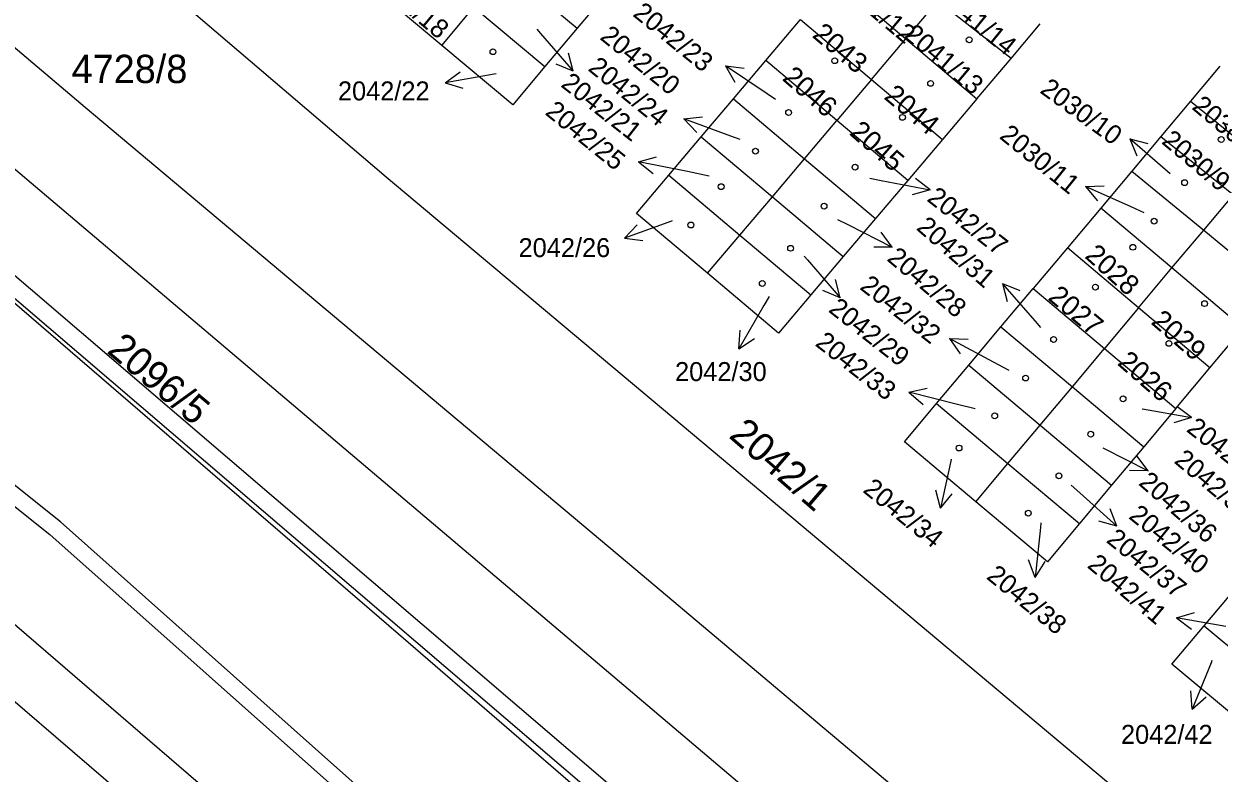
# Model space of a CAD drawing. Extents: x -756746 to -753363, y -1166406 to -1161727.
# Drawn here: x -755480.9 to -755409.1, y -1164755.7 to -1164710.7 of the extents above; entities that cross this region are included whole.
import ezdxf

# ---------------------------------------------------------------- set-up
doc = ezdxf.new("R2010")
doc.units = 0
for name, color, linetype in [('Hranice parcel', 7, 'Continuous'), ('Parcelní čísla', 7, 'Continuous'), ('Pop  PČ popisy', 7, 'Continuous'), ('Poz předměty', 7, 'Continuous'), ('Věcná břemena k části', 7, 'Continuous'), ('Značky budov', 7, 'Continuous')]:
    doc.layers.add(name, color=color, linetype=linetype)

msp = doc.modelspace()

# ---------------------------------------------------------------- linework, layer by layer
at = {"layer": 'Hranice parcel'}
for p, q in [((-755451.97, -1164707.39), (-755447.71, -1164710.95)), ((-755432.24, -1164707.98), (-755427.96, -1164711.58)), ((-755445.78, -1164708.66), (-755447.71, -1164710.95)), ((-755427.96, -1164711.58), (-755426.05, -1164709.32)), ((-755421.64, -1164712.76), (-755426.05, -1164709.32)), ((-755455.84, -1164711.98), (-755453.91, -1164709.69)), ((-755453.91, -1164709.69), (-755449.65, -1164713.25)), ((-755436.37, -1164712.88), (-755434.3, -1164710.42)), ((-755434.3, -1164710.42), (-755430.03, -1164714.02)), ((-755421.64, -1164712.76), (-755419.89, -1164710.68)), ((-755447.71, -1164710.95), (-755449.65, -1164713.25)), ((-755378.52, -1164835.43), (-755522.03, -1164711.87)), ((-755430.03, -1164714.02), (-755427.96, -1164711.58)), ((-755427.96, -1164711.58), (-755423.69, -1164715.18)), ((-755438.32, -1164715.18), (-755436.37, -1164712.88)), ((-755432.11, -1164716.48), (-755436.37, -1164712.88)), ((-755423.69, -1164715.18), (-755421.64, -1164712.76)), ((-755409.1, -1164713.23), (-755410.87, -1164715.33)), ((-755430.03, -1164714.02), (-755432.11, -1164716.48)), ((-755430.03, -1164714.02), (-755425.76, -1164717.63)), ((-755440.26, -1164717.47), (-755438.32, -1164715.18)), ((-755438.32, -1164715.18), (-755434.05, -1164718.78)), ((-755423.69, -1164715.18), (-755425.76, -1164717.63)), ((-755410.87, -1164715.33), (-755412.64, -1164717.44)), ((-755410.87, -1164715.33), (-755406.52, -1164718.85)), ((-755434.05, -1164718.78), (-755432.11, -1164716.48)), ((-755427.84, -1164720.08), (-755432.11, -1164716.48)), ((-755442.2, -1164719.77), (-755440.26, -1164717.47)), ((-755440.26, -1164717.47), (-755435.98, -1164721.07)), ((-755425.76, -1164717.63), (-755427.84, -1164720.08)), ((-755412.64, -1164717.44), (-755414.39, -1164719.52)), ((-755412.64, -1164717.44), (-755408.29, -1164720.95)), ((-755435.98, -1164721.07), (-755434.05, -1164718.78)), ((-755434.05, -1164718.78), (-755429.78, -1164722.37)), ((-755442.2, -1164719.77), (-755437.93, -1164723.37)), ((-755427.84, -1164720.08), (-755429.78, -1164722.37)), ((-755414.39, -1164719.52), (-755416.26, -1164721.74)), ((-755414.39, -1164719.52), (-755410.07, -1164723.07)), ((-755437.93, -1164723.37), (-755435.98, -1164721.07)), ((-755435.98, -1164721.07), (-755431.72, -1164724.66)), ((-755410.07, -1164723.07), (-755408.29, -1164720.95)), ((-755416.26, -1164721.74), (-755418.26, -1164724.13)), ((-755411.98, -1164725.34), (-755416.26, -1164721.74)), ((-755429.78, -1164722.37), (-755431.72, -1164724.66)), ((-755439.87, -1164725.66), (-755437.93, -1164723.37)), ((-755437.93, -1164723.37), (-755433.67, -1164726.96)), ((-755411.98, -1164725.34), (-755410.07, -1164723.07)), ((-755410.07, -1164723.07), (-755405.75, -1164726.63)), ((-755418.26, -1164724.13), (-755420.32, -1164726.57)), ((-755413.98, -1164727.73), (-755418.26, -1164724.13)), ((-755431.72, -1164724.66), (-755433.67, -1164726.96)), ((-755413.98, -1164727.73), (-755411.98, -1164725.34)), ((-755407.69, -1164728.95), (-755411.98, -1164725.34)), ((-755422.25, -1164728.87), (-755420.32, -1164726.57)), ((-755420.32, -1164726.57), (-755416.03, -1164730.18)), ((-755413.98, -1164727.73), (-755416.03, -1164730.18)), ((-755409.7, -1164731.34), (-755413.98, -1164727.73)), ((-755424.18, -1164731.17), (-755422.25, -1164728.87)), ((-755422.25, -1164728.87), (-755417.96, -1164732.48)), ((-755409.7, -1164731.34), (-755407.69, -1164728.95)), ((-755417.96, -1164732.48), (-755416.03, -1164730.18)), ((-755416.03, -1164730.18), (-755411.74, -1164733.78)), ((-755426.12, -1164733.48), (-755424.18, -1164731.17)), ((-755424.18, -1164731.17), (-755419.89, -1164734.77)), ((-755411.74, -1164733.78), (-755409.7, -1164731.34)), ((-755419.89, -1164734.77), (-755417.96, -1164732.48)), ((-755417.96, -1164732.48), (-755413.67, -1164736.08)), ((-755426.12, -1164733.48), (-755421.83, -1164737.08)), ((-755411.74, -1164733.78), (-755413.67, -1164736.08)), ((-755421.83, -1164737.08), (-755419.89, -1164734.77)), ((-755419.89, -1164734.77), (-755415.6, -1164738.38)), ((-755413.67, -1164736.08), (-755415.6, -1164738.38)), ((-755423.75, -1164739.38), (-755421.83, -1164737.08)), ((-755421.83, -1164737.08), (-755417.53, -1164740.68)), ((-755415.6, -1164738.38), (-755417.53, -1164740.68)), ((-755410.04, -1164746.82), (-755408.1, -1164744.52)), ((-755410.04, -1164746.82), (-755405.74, -1164750.41)), ((-755325.57, -1164861.81), (-755457.87, -1164747.83))]:
    msp.add_line(p, q, dxfattribs=at)
for points in [[(-755457.87, -1164747.83), (-755590.17, -1164633.85), (-755581.18, -1164636.19)], [(-755486.57, -1164696.51), (-755459.18, -1164719.86), (-755377.98, -1164787.94), (-755356.1, -1164806.9), (-755324.82, -1164834.07), (-755320.55, -1164838.06)], [(-755455.84, -1164711.98), (-755460.11, -1164708.41), (-755458.18, -1164706.12)], [(-755449.65, -1164713.25), (-755451.58, -1164715.54), (-755455.84, -1164711.98)], [(-755524.42, -1164714.49), (-755462.56, -1164767.63), (-755468.03, -1164773.96), (-755530.01, -1164720.65)], [(-755316.07, -1164862.73), (-755345.58, -1164834.53), (-755483.56, -1164717.68)], [(-755439.87, -1164725.66), (-755444.14, -1164722.06), (-755442.2, -1164719.77)], [(-755433.67, -1164726.96), (-755435.61, -1164729.26), (-755439.87, -1164725.66)], [(-755423.75, -1164739.38), (-755428.05, -1164735.78), (-755426.12, -1164733.48)], [(-755417.53, -1164740.68), (-755419.45, -1164742.98), (-755423.75, -1164739.38)], [(-755407.68, -1164752.71), (-755411.98, -1164749.12), (-755410.04, -1164746.82)]]:
    msp.add_lwpolyline(points, dxfattribs=at)
at = {"layer": 'Pop  PČ popisy'}
for p, q in [((-755450.13, -1164711.01), (-755449.91, -1164711.26)), ((-755449.91, -1164711.26), (-755447.941, -1164713.525)), ((-755447.941, -1164713.525), (-755448.22, -1164712.441)), ((-755455.645, -1164714.231), (-755454.746, -1164713.564)), ((-755452.69, -1164713.71), (-755455.645, -1164714.231)), ((-755452.58, -1164713.69), (-755452.69, -1164713.71)), ((-755447.941, -1164713.525), (-755448.976, -1164713.098)), ((-755436.3, -1164714.88), (-755438.788, -1164713.202)), ((-755438.788, -1164713.202), (-755437.678, -1164713.347)), ((-755438.788, -1164713.202), (-755438.238, -1164714.177)), ((-755455.645, -1164714.231), (-755454.572, -1164714.55)), ((-755435.79, -1164715.22), (-755436.3, -1164714.88)), ((-755441.3, -1164716.394), (-755440.188, -1164716.266)), ((-755438.48, -1164717.42), (-755441.3, -1164716.394)), ((-755441.3, -1164716.394), (-755440.53, -1164717.207)), ((-755437.91, -1164717.63), (-755438.48, -1164717.42)), ((-755412.25, -1164719.55), (-755414.515, -1164717.581)), ((-755414.515, -1164717.581), (-755413.431, -1164717.86)), ((-755414.515, -1164717.581), (-755414.088, -1164718.616)), ((-755444.026, -1164718.977), (-755442.947, -1164718.677)), ((-755441.08, -1164719.55), (-755444.026, -1164718.977)), ((-755444.026, -1164718.977), (-755443.138, -1164719.66)), ((-755439.77, -1164719.82), (-755441.08, -1164719.55)), ((-755430.12, -1164719.94), (-755429.45, -1164720.08)), ((-755429.45, -1164720.08), (-755426.504, -1164720.653)), ((-755426.504, -1164720.653), (-755427.392, -1164719.97)), ((-755412.08, -1164719.69), (-755412.25, -1164719.55)), ((-755426.504, -1164720.653), (-755427.583, -1164720.953)), ((-755417.172, -1164720.449), (-755416.053, -1164720.399)), ((-755414.43, -1164721.67), (-755417.172, -1164720.449)), ((-755417.172, -1164720.449), (-755416.46, -1164721.314)), ((-755413.65, -1164722.02), (-755414.43, -1164721.67)), ((-755442.05, -1164722.53), (-755444.87, -1164723.556)), ((-755444.87, -1164723.556), (-755444.1, -1164722.743)), ((-755442.01, -1164722.51), (-755442.05, -1164722.53)), ((-755432.06, -1164722.42), (-755431.45, -1164722.73)), ((-755431.45, -1164722.73), (-755428.776, -1164724.092)), ((-755444.87, -1164723.556), (-755443.758, -1164723.684)), ((-755428.776, -1164724.092), (-755429.441, -1164723.192)), ((-755428.776, -1164724.092), (-755429.896, -1164724.084)), ((-755434.07, -1164724.64), (-755433.88, -1164724.86)), ((-755433.88, -1164724.86), (-755431.911, -1164727.125)), ((-755431.911, -1164727.125), (-755432.19, -1164726.041)), ((-755420.18, -1164728.53), (-755422.149, -1164726.265)), ((-755422.149, -1164726.265), (-755421.114, -1164726.692)), ((-755422.149, -1164726.265), (-755421.87, -1164727.349)), ((-755436.17, -1164727.05), (-755436.49, -1164727.6)), ((-755431.911, -1164727.125), (-755432.946, -1164726.698)), ((-755436.49, -1164727.6), (-755437.99, -1164730.199)), ((-755419.86, -1164728.91), (-755420.18, -1164728.53)), ((-755437.99, -1164730.199), (-755437.923, -1164729.081)), ((-755437.99, -1164730.199), (-755437.056, -1164729.582)), ((-755422.7, -1164730.99), (-755425.35, -1164729.581)), ((-755425.35, -1164729.581), (-755424.23, -1164729.609)), ((-755425.35, -1164729.581), (-755424.701, -1164730.493)), ((-755421.76, -1164731.5), (-755422.7, -1164730.99)), ((-755427.782, -1164732.804), (-755426.689, -1164732.56)), ((-755424.87, -1164733.53), (-755427.782, -1164732.804)), ((-755427.782, -1164732.804), (-755426.931, -1164733.532)), ((-755423.79, -1164733.79), (-755424.87, -1164733.53)), ((-755413.77, -1164733.79), (-755413.75, -1164733.8)), ((-755413.75, -1164733.8), (-755410.795, -1164734.321)), ((-755410.795, -1164734.321), (-755411.694, -1164733.654)), ((-755410.795, -1164734.321), (-755411.868, -1164734.64)), ((-755416.14, -1164736.13), (-755416.09, -1164736.15)), ((-755416.09, -1164736.15), (-755413.416, -1164737.512)), ((-755413.416, -1164737.512), (-755414.081, -1164736.612)), ((-755425.25, -1164736.83), (-755425.874, -1164739.765)), ((-755425.25, -1164736.81), (-755425.25, -1164736.83)), ((-755413.416, -1164737.512), (-755414.536, -1164737.504)), ((-755425.874, -1164739.765), (-755426.156, -1164738.682)), ((-755418.03, -1164738.38), (-755417.52, -1164738.84)), ((-755417.52, -1164738.84), (-755415.29, -1164740.848)), ((-755425.874, -1164739.765), (-755425.176, -1164738.89)), ((-755415.29, -1164740.848), (-755415.699, -1164739.806)), ((-755419.88, -1164740.93), (-755420.194, -1164743.915)), ((-755419.85, -1164740.64), (-755419.88, -1164740.93)), ((-755415.29, -1164740.848), (-755416.369, -1164740.55)), ((-755420.194, -1164743.915), (-755420.587, -1164742.866)), ((-755420.194, -1164743.915), (-755419.591, -1164742.971)), ((-755411.695, -1164746.349), (-755410.622, -1164746.03)), ((-755408.74, -1164746.87), (-755411.695, -1164746.349)), ((-755411.695, -1164746.349), (-755410.796, -1164747.016)), ((-755409.58, -1164748.9), (-755409.63, -1164749.05)), ((-755409.63, -1164749.05), (-755410.754, -1164751.832)), ((-755410.754, -1164751.832), (-755410.843, -1164750.716)), ((-755410.754, -1164751.832), (-755409.915, -1164751.092))]:
    msp.add_line(p, q, dxfattribs=at)
at = {"layer": 'Poz předměty'}
for p, q in [((-755477.27, -1164715.7), (-755511.91, -1164686.6)), ((-755444.18, -1164743.47), (-755477.27, -1164715.7)), ((-755394.49, -1164785.27), (-755444.18, -1164743.47))]:
    msp.add_line(p, q, dxfattribs=at)
at = {"layer": 'Věcná břemena k části'}
for points in [[(-755650.18, -1164588), (-755650.86, -1164588.73), (-755647.76, -1164591.66), (-755644.04, -1164595.19), (-755635.73, -1164603.05), (-755632.47, -1164604.8), (-755617.82, -1164618.4), (-755583.77, -1164647.73), (-755568.2, -1164661.62), (-755548.22, -1164678.39), (-755544.38, -1164674.16), (-755530.77, -1164685.02), (-755422.6, -1164777.52), (-755355.32, -1164835.61)], [(-755354.68, -1164834.83), (-755421.94, -1164776.76), (-755530.27, -1164684.07), (-755544.5, -1164672.8), (-755544.7, -1164673.02), (-755548.32, -1164677.01), (-755567.54, -1164660.86), (-755583.11, -1164646.97), (-755617.16, -1164617.66), (-755631.89, -1164603.98), (-755635.13, -1164602.23), (-755642.91, -1164594.87), (-755647.02, -1164590.98), (-755650.18, -1164588)], [(-755393.48, -1164825.7), (-755412.73, -1164807.63), (-755423.98, -1164797.97), (-755439.72, -1164784.93), (-755438.57, -1164783.72), (-755436.6, -1164781.65), (-755435.56, -1164778.63), (-755435.74, -1164777.27), (-755459.78, -1164757.44), (-755478.74, -1164740.58), (-755492.77, -1164729.4), (-755512.18, -1164711.7), (-755513.47, -1164709.9), (-755534.61, -1164692.69), (-755552.02, -1164676.28), (-755606.43, -1164628.52), (-755612.89, -1164622.49), (-755615.85, -1164618.38), (-755625.2, -1164610.1), (-755631.53, -1164603.76)], [(-755493.41, -1164730.17), (-755479.39, -1164741.35), (-755460.43, -1164758.2)]]:
    msp.add_lwpolyline(points, dxfattribs=at)
at = {"layer": 'Značky budov'}
for centre in [(-755424.157, -1164711.639), (-755452.767, -1164712.359), (-755432.237, -1164712.899), (-755426.477, -1164714.259), (-755435.007, -1164716.009), (-755428.167, -1164716.299), (-755409.017, -1164717.629), (-755436.997, -1164718.329), (-755431.017, -1164719.289), (-755411.217, -1164720.219), (-755439.057, -1164720.459), (-755432.877, -1164721.629), (-755440.877, -1164722.759), (-755413.047, -1164722.529), (-755434.887, -1164724.159), (-755414.327, -1164724.099), (-755436.587, -1164726.269), (-755416.577, -1164726.489), (-755410.017, -1164727.479), (-755419.087, -1164729.629), (-755412.157, -1164729.869), (-755420.767, -1164731.949), (-755414.917, -1164733.199), (-755422.627, -1164734.219), (-755416.857, -1164735.319), (-755424.767, -1164736.149), (-755418.767, -1164737.819), (-755420.607, -1164740.059)]:
    msp.add_circle(centre, 0.175, dxfattribs=at)

# ---------------------------------------------------------------- texts
at = {"layer": 'Parcelní čísla'}
for s, height, rotation, p in [('2042/18', 1.139, 320, (-755460.245, -1164708.116)), ('2041/12', 1.139, 320, (-755432.216, -1164708.406)), ('2041/14', 1.139, 321, (-755426.191, -1164709.184)), ('2042/23', 1.139, 321, (-755444.421, -1164710.174)), ('2042/20', 1.139, 321, (-755446.401, -1164711.564)), ('2043', 1.2, 320, (-755433.645, -1164711.439)), ('2041/13', 1.139, 320, (-755428.135, -1164711.466)), ('2042/24', 1.139, 321, (-755447.111, -1164713.444)), ('2042/21', 1.139, 322, (-755448.747, -1164714.412)), ('2046', 1.2, 319, (-755435.443, -1164714.022)), ('2044', 1.2, 320, (-755429.335, -1164715.139)), ('2030/10', 1.139, 324, (-755419.966, -1164714.78)), ('2030/8', 1.139, 320, (-755410.836, -1164715.756)), ('2042/25', 1.139, 321, (-755449.691, -1164716.084)), ('2045', 1.2, 319, (-755431.413, -1164717.292)), ('2030/11', 1.139, 321, (-755422.401, -1164717.514)), ('2030/9', 1.139, 320, (-755412.656, -1164717.826)), ('2042/27', 1.139, 322, (-755426.757, -1164721.272)), ('2042/31', 1.139, 319, (-755427.388, -1164722.999)), ('2042/28', 1.139, 320, (-755429.155, -1164724.856)), ('2028', 1.2, 318, (-755417.271, -1164724.685)), ('2042/32', 1.139, 322, (-755430.787, -1164726.572)), ('2027', 1.2, 320, (-755419.485, -1164727.199)), ('2042/29', 1.139, 322, (-755432.667, -1164727.932)), ('2029', 1.2, 319, (-755413.293, -1164728.652)), ('2096/5', 1.7, 320, (-755476.026, -1164730.391)), ('2042/33', 1.139, 322, (-755433.467, -1164729.962)), ('2026', 1.2, 319, (-755415.313, -1164731.112)), ('2042/1', 1.7, 319, (-755438.657, -1164735.481)), ('2042/35', 1.139, 322, (-755411.167, -1164735.112)), ('2042/39', 1.139, 320, (-755411.905, -1164736.996)), ('2042/34', 1.139, 321, (-755430.601, -1164738.754)), ('2042/36', 1.139, 319, (-755414.038, -1164738.319)), ('2042/40', 1.139, 321, (-755414.631, -1164740.334)), ('2042/37', 1.139, 321, (-755415.981, -1164741.764)), ('2042/41', 1.139, 320, (-755417.125, -1164743.276)), ('2042/38', 1.139, 321, (-755423.181, -1164743.954))]:
    msp.add_text(s, height=height, rotation=rotation, dxfattribs=at).set_placement(p)
for s, height, p in [('4728/8', 1.7, (-755478.08, -1164714.24)), ('2042/22', 1.139, (-755462.079, -1164715.279)), ('2042/26', 1.139, (-755451.229, -1164724.689)), ('2042/30', 1.139, (-755441.829, -1164732.129)), ('2042/42', 1.139, (-755415.039, -1164753.909))]:
    msp.add_text(s, height=height, dxfattribs=at).set_placement(p)

doc.saveas('drawing.dxf')
